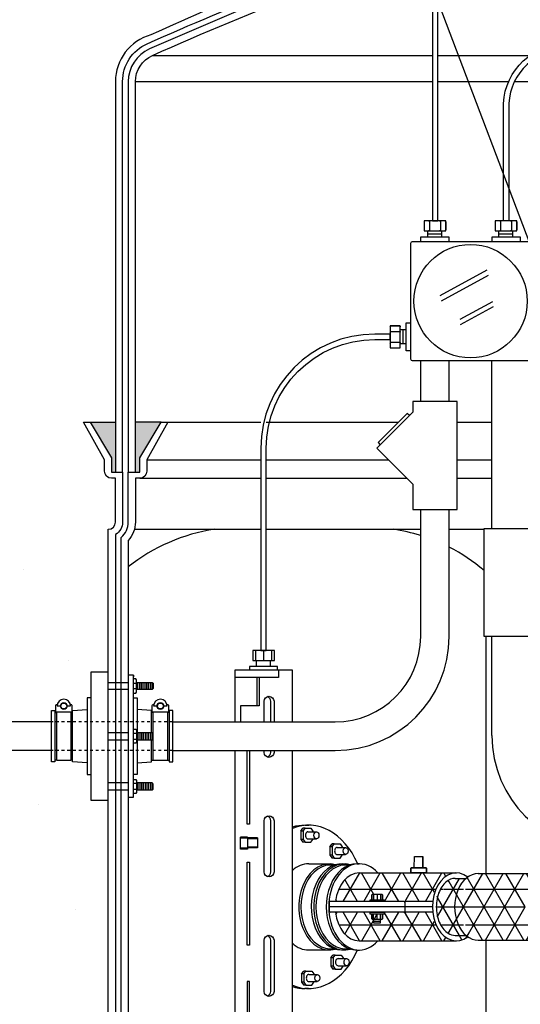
# Model space of a CAD drawing. Extents: x -169 to 7270, y -140 to 2984.
# Tile 629 of 656: x 6815 to 6833, y 925 to 960. Entities that reach past the tile are written whole.
import ezdxf

# ---------------------------------------------------------------- set-up
doc = ezdxf.new("R2010")
doc.units = 0
doc.header["$MEASUREMENT"] = 0
doc.header["$PDSIZE"] = 1
doc.linetypes.add('HIDDEN5', pattern=[0.05, 0.025, -0.025])
doc.layers.get('0').update_dxf_attribs({"color": 255, "linetype": 'CONTINUOUS'})
doc.layers.get('DEFPOINTS').update_dxf_attribs({"linetype": 'CONTINUOUS'})
for name, color, linetype in [('BOOT-2frp', 1, 'CONTINUOUS'), ('BOOT-CONDUIT', 1, 'CONTINUOUS'), ('CONDUIT', 2, 'CONTINUOUS'), ('DIM', 3, 'CONTINUOUS'), ('FRP-2', 2, 'CONTINUOUS'), ('FRP-2-HATCH', 1, 'CONTINUOUS'), ('FRP-CLAMSHELL-FITTING', 2, 'CONTINUOUS'), ('FRP-SUMP', 2, 'CONTINUOUS'), ('J-BOX', 2, 'CONTINUOUS'), ('PEAGRAVEL-HATCH', 3, 'CONTINUOUS'), ('PROBE', 2, 'CONTINUOUS')]:
    doc.layers.add(name, color=color, linetype=linetype)
doc.styles.add('SIMPLEX', font='simplex')
doc.dimstyles.new('DIM64', dxfattribs={"dimscale": 64, "dimtxt": 0.09375, "dimasz": 0.09375, "dimexe": 0.0625, "dimexo": 0.0625, "dimgap": 0.046875, "dimtad": 1, "dimdec": 4, "dimzin": 3, "dimdsep": 46, "dimlunit": 4, "dimtxsty": 'SIMPLEX', "dimcen": 0, "dimclrd": 256, "dimclre": 256, "dimclrt": 256, "dimadec": 0, "dimazin": 0, "dimtfac": 1, "dimtdec": 4, "dimtmove": 0, "dimatfit": 3, "dimfxl": 1, "dimfrac": 2, "dimtolj": 1, "dimtzin": 0, "dimarcsym": 0})

# ---------------------------------------------------------------- blocks, each defined once
blk = doc.blocks.new('*D74')
at = {"layer": 'DEFPOINTS', "color": 0, "transparency": 16777216}
for p in [(7015.7, 978.296), (6391.694, 978.015), (6391.694, 700.523)]:
    blk.add_point(p, dxfattribs=at)
at = {"layer": 'DIM', "lineweight": -2, "transparency": 16777216}
for p, q in [((7015.7, 974.296), (7015.7, 696.523)), ((6391.694, 974.015), (6391.694, 696.523)), ((7009.7, 700.523), (6397.694, 700.523))]:
    blk.add_line(p, q, dxfattribs=at)
at = {"layer": 'DIM', "transparency": 16777216}
for points in [[(6397.694, 701.523), (6397.694, 699.523), (6391.694, 700.523)], [(7009.7, 701.523), (7009.7, 699.523), (7015.7, 700.523)]]:
    blk.add_solid(points, dxfattribs=at)
at = {"layer": 'DIM', "transparency": 16777216, "insert": (6703.697, 708.095), "char_height": 6, "attachment_point": 5, "style": 'SIMPLEX'}
blk.add_mtext('\\A1;52\'-0" (F.V. TANK SLAB)', dxfattribs=at)

msp = doc.modelspace()

# ---------------------------------------------------------------- hatches: boundary and pattern name
at = {"layer": 'FRP-2-HATCH', "linetype": 'Continuous'}
h = msp.add_hatch(dxfattribs=at)
h.set_pattern_fill('NET3', color=256, scale=5, style=0)
h.set_pattern_definition([(0, (6832.8724, 928.77845), (0, 0.625), []), (60, (6832.8724, 928.77845), (-0.541266, 0.3125), []), (120, (6832.8724, 928.77845), (-0.541266, -0.3125), [])])
edge = h.paths.add_edge_path()
edge.add_ellipse((6833.70008, 928.781), major_axis=(0, 1.16667), ratio=0.70945207, start_angle=14.059213, end_angle=166.284952, ccw=False)
edge.add_line((6833.49901, 929.91272), (6833.52352, 929.94767))
edge.add_line((6833.52352, 929.94767), (6831.22521, 929.94767))
edge.add_ellipse((6831.22521, 928.781), major_axis=(0, 1.16667), ratio=0.70945207, start_angle=0, end_angle=26.247007)
edge.add_ellipse((6831.22521, 928.781), major_axis=(0, 1.16667), ratio=0.70945207, start_angle=26.247007, end_angle=31.002708)
edge.add_ellipse((6831.22521, 928.781), major_axis=(0, 1.16667), ratio=0.70945207, start_angle=31.002708, end_angle=148.99727)
edge.add_ellipse((6831.22521, 928.781), major_axis=(0, 1.16667), ratio=0.70945207, start_angle=148.99727, end_angle=153.752993)
edge.add_ellipse((6831.22521, 928.781), major_axis=(0, 1.16667), ratio=0.70945207, start_angle=153.752993, end_angle=180)
edge.add_line((6831.22521, 927.61434), (6833.52736, 927.61434))
edge.add_line((6833.52736, 927.61434), (6833.50384, 927.6476))
edge = h.paths.add_edge_path()
edge.add_ellipse((6831.22521, 928.781), major_axis=(0, 1.16667), ratio=0.70945207, start_angle=31.002708, end_angle=148.99727, ccw=False)
edge.add_line((6830.79888, 929.781), (6830.41439, 929.781))
edge.add_spline(control_points=[(6830.41439, 929.781), (6830.30661, 929.781), (6830.19632, 929.73984), (6829.99032, 929.56363), (6829.89769, 929.42753), (6829.77539, 929.09633), (6829.7461, 928.90251), (6829.76381, 928.52223), (6829.81079, 928.33664), (6829.96057, 928.03518), (6830.06249, 927.92074), (6830.24968, 927.80468), (6830.33221, 927.78109), (6830.41395, 927.781)], knot_values=[0, 0, 0, 0, 0.54543794, 0.54543794, 1.09087589, 1.09087589, 1.63631383, 1.63631383, 2.18175177, 2.18175177, 2.72718971, 2.72718971, 3.14085187, 3.14085187, 3.14085187, 3.14085187], degree=3, periodic=0)
edge.add_line((6830.41395, 927.781), (6830.79888, 927.781))
edge = h.paths.add_edge_path()
edge.add_ellipse((6830.45842, 928.781), major_axis=(0, 1.19), ratio=0.70710692, start_angle=360, end_angle=440.934525, ccw=False)
edge.add_line((6830.44826, 929.971), (6827.04719, 929.971))
edge.add_ellipse((6827.04792, 928.781), major_axis=(0, -1.19), ratio=0.70710665, start_angle=180.049956, end_angle=260.934528)
edge.add_line((6826.21698, 928.9685), (6827.42744, 928.9685))
edge.add_line((6827.42744, 928.9685), (6827.42744, 929.031))
edge.add_line((6827.42744, 929.031), (6827.48735, 929.031))
edge.add_line((6827.48735, 929.031), (6827.48735, 929.20288))
edge.add_arc((6827.5186, 929.17944), 0.03906, 90, 143.130102, ccw=False)
edge.add_line((6827.5186, 929.2185), (6827.8311, 929.2185))
edge.add_arc((6827.8311, 929.17944), 0.03906, 36.869898, 90, ccw=False)
edge.add_line((6827.86235, 929.20288), (6827.86235, 929.031))
edge.add_line((6827.86235, 929.031), (6827.92485, 929.031))
edge.add_line((6827.92485, 929.031), (6827.92485, 928.9685))
edge.add_line((6827.92485, 928.9685), (6828.61698, 928.9685))
edge.add_arc((6828.61698, 928.93725), 0.03125, 0, 90, ccw=False)
edge.add_arc((6828.67948, 928.93725), 0.03125, 90, 180, ccw=False)
edge.add_line((6828.67948, 928.9685), (6829.62747, 928.9685))
h = msp.add_hatch(dxfattribs=at)
h.set_pattern_fill('NET3', color=256, scale=5, style=0)
h.set_pattern_definition([(0, (6832.8724, 928.77845), (0, 0.625), []), (60, (6832.8724, 928.77845), (-0.541266, 0.3125), []), (120, (6832.8724, 928.77845), (-0.541266, -0.3125), [])])
edge = h.paths.add_edge_path()
edge.add_ellipse((6830.45842, 928.781), major_axis=(0, 1.19), ratio=0.70710692, start_angle=459.065475, end_angle=568.440781, ccw=False)
edge.add_line((6829.62747, 928.5935), (6828.67948, 928.5935))
edge.add_arc((6828.67948, 928.62475), 0.03125, 180, 270, ccw=False)
edge.add_arc((6828.61698, 928.62475), 0.03125, -90, 0, ccw=False)
edge.add_line((6828.61698, 928.5935), (6827.92485, 928.5935))
edge.add_line((6827.92485, 928.5935), (6827.92485, 928.531))
edge.add_line((6827.92485, 928.531), (6827.73735, 928.531))
edge.add_arc((6827.73735, 928.39819), 0.13281, 90, 118.072487)
edge.add_arc((6827.61235, 928.39819), 0.13281, 61.927513, 118.072487)
edge.add_arc((6827.5186, 928.49194), 0.03906, 36.869898, 90)
edge.add_line((6827.5186, 928.531), (6827.42744, 928.531))
edge.add_line((6827.42744, 928.531), (6827.42744, 928.5935))
edge.add_line((6827.42744, 928.5935), (6826.21698, 928.5935))
edge.add_ellipse((6827.04792, 928.781), major_axis=(0, -1.19), ratio=0.70710665, start_angle=279.065472, end_angle=360)
edge.add_line((6827.04792, 927.591), (6830.46018, 927.591))
h.paths.add_polyline_path([(6827.79985, 928.3435), (6827.79985, 928.2185), (6827.54985, 928.2185), (6827.54985, 928.3435)], flags=16)
at = {"layer": 'FRP-SUMP'}
for points in [[(6818.49428, 945.77093), (6817.61082, 945.77093), (6818.36082, 944.52093), (6818.36082, 944.02093), (6818.49428, 944.02093)], [(6820.09428, 945.77093), (6819.19428, 945.77093), (6819.19428, 944.02093), (6819.34428, 944.02093), (6819.34428, 944.52093)]]:
    msp.add_hatch(color=256, dxfattribs=at).paths.add_polyline_path(points)
at = {"layer": 'PEAGRAVEL-HATCH'}
h = msp.add_hatch(dxfattribs=at)
h.set_pattern_fill('AR-SAND', color=256, scale=7.5, style=0)
h.set_pattern_definition([(37.5, (6800.543, 935.266), (-0.4725, 14.451), [0, -11.4, 0, -12.75, 0, -12.1875]), (7.5, (6800.543, 935.266), (13.273, 21.166), [0, -6.15, 0, -10.275, 0, -3.9375]), (327.5, (6791.318, 935.266), (23.356, 0.0424), [0, -3.75, 0, -13.5, 0, -17.625]), (317.5, (6791.318, 935.266), (22.546, 6.583), [0, -1.875, 0, -8.85, 0, -10.125])])
h.paths.add_polyline_path([(6818.49428, 957.71638, -0.33671624), (6819.73817, 959.35405, -0.00822165), (6823.94792, 961.19654), (6823.94966, 966.11406), (6800.54308, 966.11406), (6800.54308, 935.26579), (6816.24863, 935.26579), (6816.24863, 935.66298), (6816.38476, 935.66298), (6816.38476, 935.83262, -0.41421356), (6816.41601, 935.86444), (6816.43525, 935.86444, 0.35187469), (6816.44975, 935.87609, 2.48870246), (6816.42882, 935.82484), (6816.44416, 935.82484, -0.89681203), (6816.91377, 935.87609, 0.3518816), (6816.92827, 935.86444), (6816.94693, 935.86444, -0.41421372), (6816.97876, 935.83319), (6816.97876, 935.66211), (6817.50178, 935.69869), (6817.50178, 936.11157), (6817.62553, 936.11157), (6817.62553, 937.00876), (6818.24428, 937.00876), (6818.24428, 942.02093, 0.41421356), (6818.49428, 942.27093), (6818.49428, 943.80734), (6818.36082, 943.80734, -0.41421356), (6818.11082, 944.05734), (6818.11082, 944.45569), (6817.37429, 945.77093), (6817.61082, 945.77093), (6818.49428, 945.77093)])
h = msp.add_hatch(dxfattribs=at)
h.set_pattern_fill('AR-SAND', color=256, scale=7.5, style=0)
h.set_pattern_definition([(37.5, (6781.194, 915.523), (-0.4725, 14.4512), [0, -11.4, 0, -12.75, 0, -12.1875]), (7.5, (6781.194, 915.523), (13.273, 21.166), [0, -6.15, 0, -10.275, 0, -3.9375]), (327.5, (6771.969, 915.523), (23.356, 0.0424), [0, -3.75, 0, -13.5, 0, -17.625]), (317.5, (6771.97, 915.523), (22.546, 6.5826), [0, -1.875, 0, -8.85, 0, -10.125])])
h.paths.add_polyline_path([(6818.24428, 932.52282), (6817.62553, 932.52282), (6817.62553, 933.42001), (6817.50178, 933.42001), (6817.50178, 933.8329), (6816.92926, 933.87293), (6816.92926, 933.91464), (6816.37238, 933.91464), (6816.37238, 933.8686), (6816.24863, 933.8686), (6816.24863, 934.26579), (6781.19428, 934.26579), (6781.19428, 916.52404), (6781.44428, 916.52404, 0.41421356), (6782.09348, 915.87484), (6782.09348, 915.52328), (6783.69428, 915.52328), (6784.69428, 917.52328), (6789.69428, 917.52328), (6790.69428, 915.52328), (6803.69428, 915.52328), (6804.69428, 917.52328), (6809.69428, 917.52328), (6810.69428, 915.52328), (6818.49428, 915.52328), (6818.49428, 919.80969), (6818.36082, 919.80969, -0.41421356), (6818.11082, 920.05969), (6818.11082, 920.45804), (6817.37429, 921.77328), (6817.61082, 921.77328), (6818.49428, 921.77324), (6818.49428, 922.77324, 0.41421356), (6818.24428, 923.02324)])

# ---------------------------------------------------------------- linework, layer by layer
msp.add_line((7227.06711, -85.74757), (6073.81621, 2951.61634))
at = {"layer": 'BOOT-2frp', "color": 7, "linetype": 'Continuous'}
for p, q in [((6824.99934, 931.43658), (6825.07056, 931.53727)), ((6824.99934, 931.43658), (6824.99934, 931.14568)), ((6825.07587, 931.43658), (6824.99934, 931.43658)), ((6825.14709, 931.53727), (6825.07056, 931.53727)), ((6825.07587, 931.43658), (6825.14709, 931.53727)), ((6825.07587, 931.43658), (6825.07587, 931.14568)), ((6825.14709, 931.53727), (6825.35279, 931.53727)), ((6825.24992, 931.41488), (6825.54894, 931.41488)), ((6825.35279, 931.53727), (6825.42396, 931.43658)), ((6825.42396, 931.43658), (6825.42396, 931.41488)), ((6824.99934, 931.14568), (6825.07056, 931.04499)), ((6825.07587, 931.14568), (6824.99934, 931.14568)), ((6825.14709, 931.04499), (6825.07056, 931.04499)), ((6825.07587, 931.14568), (6825.14709, 931.04499)), ((6825.14709, 931.04499), (6825.35279, 931.04499)), ((6825.24992, 931.16738), (6825.54894, 931.16738)), ((6825.35279, 931.04499), (6825.42396, 931.14568)), ((6825.42396, 931.16738), (6825.42396, 931.14568)), ((6826.02313, 930.88682), (6826.09435, 930.98751)), ((6826.02313, 930.88682), (6826.02313, 930.59593)), ((6826.09966, 930.88682), (6826.02313, 930.88682)), ((6826.17088, 930.98751), (6826.09435, 930.98751)), ((6826.09966, 930.88682), (6826.17088, 930.98751)), ((6826.09966, 930.88682), (6826.09966, 930.59593)), ((6826.17088, 930.98751), (6826.37658, 930.98751)), ((6826.27371, 930.86512), (6826.57273, 930.86512)), ((6826.37658, 930.98751), (6826.44775, 930.88682)), ((6826.44775, 930.88682), (6826.44775, 930.86512)), ((6826.02313, 930.59593), (6826.09435, 930.49524)), ((6826.09966, 930.59593), (6826.02313, 930.59593)), ((6826.17088, 930.49524), (6826.09435, 930.49524)), ((6826.09966, 930.59593), (6826.17088, 930.49524)), ((6826.17088, 930.49524), (6826.37658, 930.49524)), ((6826.27371, 930.61762), (6826.57273, 930.61762)), ((6826.37658, 930.49524), (6826.44775, 930.59593)), ((6826.44775, 930.61762), (6826.44775, 930.59593)), ((6826.05591, 926.99015), (6826.12713, 927.09084)), ((6826.05591, 926.99015), (6826.05591, 926.69926)), ((6826.13244, 926.99015), (6826.05591, 926.99015)), ((6826.20366, 927.09084), (6826.12713, 927.09084)), ((6826.13244, 926.99015), (6826.20366, 927.09084)), ((6826.13244, 926.99015), (6826.13244, 926.69926)), ((6826.20366, 927.09084), (6826.40935, 927.09084)), ((6826.30648, 926.96846), (6826.6055, 926.96846)), ((6826.40935, 927.09084), (6826.48053, 926.99015)), ((6826.48053, 926.99015), (6826.48053, 926.96846)), ((6825.02875, 926.43284), (6825.09997, 926.53353)), ((6825.1765, 926.53353), (6825.09997, 926.53353)), ((6825.10528, 926.43284), (6825.1765, 926.53353)), ((6825.1765, 926.53353), (6825.3822, 926.53353)), ((6825.3822, 926.53353), (6825.45337, 926.43284)), ((6826.05591, 926.69926), (6826.12713, 926.59857)), ((6826.13244, 926.69926), (6826.05591, 926.69926)), ((6826.20366, 926.59857), (6826.12713, 926.59857)), ((6826.13244, 926.69926), (6826.20366, 926.59857)), ((6826.20366, 926.59857), (6826.40935, 926.59857)), ((6826.30648, 926.72096), (6826.6055, 926.72096)), ((6826.40935, 926.59857), (6826.48053, 926.69926)), ((6826.48053, 926.72096), (6826.48053, 926.69926)), ((6825.02875, 926.43284), (6825.02875, 926.14194)), ((6825.10528, 926.43284), (6825.02875, 926.43284)), ((6825.10528, 926.43284), (6825.10528, 926.14194)), ((6825.27933, 926.41114), (6825.57835, 926.41114)), ((6825.45337, 926.43284), (6825.45337, 926.41114)), ((6825.02875, 926.14194), (6825.09997, 926.04125)), ((6825.10528, 926.14194), (6825.02875, 926.14194)), ((6825.1765, 926.04125), (6825.09997, 926.04125)), ((6825.10528, 926.14194), (6825.1765, 926.04125)), ((6825.1765, 926.04125), (6825.3822, 926.04125)), ((6825.27933, 926.16364), (6825.57835, 926.16364)), ((6825.3822, 926.04125), (6825.45337, 926.14194)), ((6825.45337, 926.16364), (6825.45337, 926.14194))]:
    msp.add_line(p, q, dxfattribs=at)
at = {"layer": 'BOOT-2frp', "linetype": 'Continuous'}
for p, q in [((6825.14653, 931.64517), (6825.27933, 931.64517)), ((6825.27589, 930.29132), (6825.99787, 930.29132)), ((6825.27589, 927.27069), (6825.99787, 927.27069)), ((6826.96042, 927.26967), (6827.04792, 927.26967)), ((6825.27245, 925.91684), (6825.14308, 925.91684))]:
    msp.add_line(p, q, dxfattribs=at)
for centre, major_axis, ratio, start_param, end_param in [((6825.27589, 928.781), (0.00344, 2.86417), 0.70615026, -1.01483802, 0.28783639), ((6825.14652, 928.781), (0.00344, 2.86417), 0.70615026, 0, 0.22175703), ((6825.99787, 928.781), (0, 1.51031), 0.70710678, -0.20471317, 3.34789485), ((6826.43539, 928.781), (0, 1.51031), 0.70710689, -0.0409799, 3.14159265), ((6826.5229, 928.781), (0, 1.51031), 0.70710689, -0.20469982, 3.34629248), ((6827.04792, 928.781), (0, 1.51134), 0.70651957, -0.66424412, 3.80583629), ((6825.27589, 928.781), (0, 1.51031), 0.70710678, 0, 0.56395379), ((6826.96042, 928.781), (0, -1.51134), 0.70651957, 3.14159265, 6.28318531), ((6825.27589, 928.781), (0, 1.51031), 0.70710678, 2.57763886, 3.14159265), ((6825.27589, 928.781), (0.00344, 2.86417), 0.70615026, 2.8571582, 4.15817817), ((6825.14652, 928.781), (0.00344, 2.86417), 0.70615026, 2.92323756, 3.14328902)]:
    msp.add_ellipse(centre, major_axis=major_axis, ratio=ratio, start_param=start_param, end_param=end_param, dxfattribs=at)
at = {"layer": 'BOOT-2frp', "color": 7, "linetype": 'Continuous'}
for centre, major_axis, ratio, start_param, end_param in [((6825.24992, 931.29113), (0, -0.12375), 0.70638848, 3.14159265, 6.28318531), ((6826.27371, 930.74137), (0, -0.12375), 0.70638848, 3.14159265, 6.28318531), ((6826.04162, 928.781), (0, 1.46824), 0.70710667, -0.11324487, 3.25483752), ((6826.56665, 928.781), (0, 1.46824), 0.70710667, -0.11149971, 3.25309237), ((6826.30648, 926.84471), (0, -0.12375), 0.70638848, 3.14159265, 6.28318531), ((6825.27933, 926.28739), (0, -0.12375), 0.70638848, 3.14159265, 6.28318531)]:
    msp.add_ellipse(centre, major_axis=major_axis, ratio=ratio, start_param=start_param, end_param=end_param, dxfattribs=at)
for centre in [(6825.54894, 931.29113), (6826.57273, 930.74137), (6826.6055, 926.84471), (6825.57835, 926.28739)]:
    msp.add_ellipse(centre, major_axis=(0, 0.12375), ratio=0.70638848, dxfattribs=at)
at = {"layer": 'BOOT-CONDUIT', "color": 7}
for p, q in [((6818.24428, 936.65122), (6818.94428, 936.65122)), ((6819.12723, 936.62686), (6819.23316, 936.62686)), ((6818.94428, 936.40372), (6818.24428, 936.40372)), ((6819.23316, 936.42787), (6819.12723, 936.42787)), ((6818.94428, 934.88944), (6818.24428, 934.88944)), ((6819.23316, 934.86529), (6819.12723, 934.86529)), ((6818.24428, 934.64194), (6818.94428, 934.64194)), ((6819.12723, 934.6663), (6819.23316, 934.6663)), ((6818.94428, 933.12786), (6818.24428, 933.12786)), ((6819.23316, 933.10371), (6819.12723, 933.10371)), ((6818.24428, 932.88036), (6818.94428, 932.88036)), ((6819.12723, 932.90472), (6819.23316, 932.90472))]:
    msp.add_line(p, q, dxfattribs=at)
at = {"layer": 'BOOT-CONDUIT', "color": 8}
for p, q in [((6819.28221, 936.40362), (6819.28221, 936.65112)), ((6819.34471, 936.40362), (6819.34471, 936.65112)), ((6819.40721, 936.40362), (6819.40721, 936.65112)), ((6819.46971, 936.40362), (6819.46971, 936.65112)), ((6819.53221, 936.40362), (6819.53221, 936.65112)), ((6819.59471, 936.40362), (6819.59471, 936.65112)), ((6819.65721, 936.40362), (6819.65721, 936.65112)), ((6819.71971, 936.40362), (6819.71971, 936.65112)), ((6819.78221, 936.40362), (6819.78221, 936.65112)), ((6819.28221, 934.88954), (6819.28221, 934.64204)), ((6819.34471, 934.88954), (6819.34471, 934.64204)), ((6819.40721, 934.88954), (6819.40721, 934.64204)), ((6819.46971, 934.88954), (6819.46971, 934.64204)), ((6819.53221, 934.88954), (6819.53221, 934.64204)), ((6819.59471, 934.88954), (6819.59471, 934.64204)), ((6819.65721, 934.88954), (6819.65721, 934.64204)), ((6819.71971, 934.88954), (6819.71971, 934.64204)), ((6819.78221, 934.88954), (6819.78221, 934.64204)), ((6819.28221, 933.12797), (6819.28221, 932.88047)), ((6819.34471, 933.12797), (6819.34471, 932.88047)), ((6819.40721, 933.12797), (6819.40721, 932.88047)), ((6819.46971, 933.12797), (6819.46971, 932.88047)), ((6819.53221, 933.12797), (6819.53221, 932.88047)), ((6819.59471, 933.12797), (6819.59471, 932.88047)), ((6819.65721, 933.12797), (6819.65721, 932.88047)), ((6819.71971, 933.12797), (6819.71971, 932.88047)), ((6819.78221, 933.12797), (6819.78221, 932.88047))]:
    msp.add_line(p, q, dxfattribs=at)
at = {"layer": 'BOOT-CONDUIT', "linetype": 'Continuous'}
for p, q in [((6816.37238, 935.6011), (6816.43426, 935.6011)), ((6816.92926, 935.6011), (6816.99113, 935.6011)), ((6819.82349, 935.6011), (6819.76162, 935.6011)), ((6820.38037, 935.6011), (6820.31849, 935.6011)), ((6816.43426, 933.93048), (6816.37238, 933.93048)), ((6816.99113, 933.93048), (6816.92926, 933.93048)), ((6819.76162, 933.93048), (6819.82349, 933.93048)), ((6820.31849, 933.93048), (6820.38037, 933.93048))]:
    msp.add_line(p, q, dxfattribs=at)
for points in [[(6818.24428, 932.52282), (6818.24428, 937.00876), (6817.62553, 937.00876), (6817.62553, 932.52282)], [(6816.24863, 933.8686), (6816.24863, 935.66298), (6816.37238, 935.66298), (6816.37238, 935.6011), (6816.37238, 933.93048), (6816.37238, 933.8686)], [(6820.38037, 933.8686), (6820.50412, 933.8686), (6820.50412, 935.66298), (6820.38037, 935.66298), (6820.38037, 935.6011), (6820.38037, 933.93048)]]:
    msp.add_lwpolyline(points, close=True, dxfattribs=at)
at = {"layer": 'BOOT-CONDUIT'}
msp.add_lwpolyline([(6819.12723, 936.90432), (6818.94428, 936.90432), (6818.94428, 932.62752), (6819.12723, 932.62752), (6819.12723, 936.90432), (6819.12723, 936.84888)], dxfattribs=at)
at = {"layer": 'BOOT-CONDUIT', "color": 7}
for points in [[(6819.12723, 936.27988), (6819.21401, 936.27988), (6819.23316, 936.31303), (6819.23316, 936.7417), (6819.21401, 936.77486), (6819.12723, 936.77486)], [(6819.23316, 936.65112), (6819.78221, 936.65112), (6819.81315, 936.62018), (6819.81315, 936.43456), (6819.81043, 936.43184), (6819.78221, 936.40362), (6819.23316, 936.40362)], [(6816.92926, 935.61694), (6816.92926, 933.91464), (6816.43426, 933.91464), (6816.43426, 935.61694)], [(6820.31849, 935.61694), (6820.31849, 933.91464), (6819.82349, 933.91464), (6819.82349, 935.61694)], [(6819.12723, 935.01328), (6819.21401, 935.01328), (6819.23316, 934.98013), (6819.23316, 934.55146), (6819.21401, 934.5183), (6819.12723, 934.5183)], [(6819.23316, 934.64204), (6819.78221, 934.64204), (6819.81315, 934.67298), (6819.81315, 934.8586), (6819.81043, 934.86132), (6819.78221, 934.88954), (6819.23316, 934.88954)], [(6819.12723, 933.25171), (6819.21401, 933.25171), (6819.23316, 933.21855), (6819.23316, 932.78988), (6819.21401, 932.75672), (6819.12723, 932.75672)], [(6819.23316, 932.88047), (6819.78221, 932.88047), (6819.81315, 932.9114), (6819.81315, 933.09703), (6819.81043, 933.09975), (6819.78221, 933.12797), (6819.23316, 933.12797)]]:
    msp.add_lwpolyline(points, dxfattribs=at)
for points in [[(6816.44975, 935.87609, -0.35187184), (6816.43525, 935.86444), (6816.41601, 935.86444, 0.41421356), (6816.38476, 935.83262), (6816.38476, 935.64819, 0.41421356), (6816.41659, 935.61694), (6816.94751, 935.61694, 0.41421341), (6816.97876, 935.64877), (6816.97876, 935.83319, 0.41421372), (6816.94693, 935.86444), (6816.92827, 935.86444, -0.35188198), (6816.91377, 935.87609)], [(6816.80056, 935.82484), (6816.91936, 935.82484, 1), (6816.44416, 935.82484), (6816.56296, 935.82484)], [(6819.83899, 935.87609, -0.35187184), (6819.82449, 935.86444), (6819.80524, 935.86444, 0.41421356), (6819.77399, 935.83262), (6819.77399, 935.64819, 0.41421356), (6819.80582, 935.61694), (6820.33674, 935.61694, 0.41421341), (6820.36799, 935.64877), (6820.36799, 935.83319, 0.41421372), (6820.33617, 935.86444), (6820.3175, 935.86444, -0.35188198), (6820.303, 935.87609)], [(6820.18979, 935.82484), (6820.30859, 935.82484, 1), (6819.83339, 935.82484), (6819.95219, 935.82484)]]:
    msp.add_lwpolyline(points, format="xyb", dxfattribs=at)
at = {"layer": 'BOOT-CONDUIT', "linetype": 'Continuous'}
for points in [[(6817.62553, 936.11157), (6817.50178, 936.11157), (6817.50178, 933.42001), (6817.62553, 933.42001)], [(6819.12723, 936.11157), (6819.25098, 936.11157), (6819.25098, 934.88954)], [(6817.50178, 933.8329), (6816.99113, 933.8686), (6816.99113, 935.6011), (6816.99113, 935.66298), (6817.50178, 935.69869)], [(6819.76162, 934.88954), (6819.76162, 935.6011), (6819.76162, 935.66298), (6819.25098, 935.69869)], [(6819.25098, 934.64204), (6819.25098, 933.42001), (6819.12723, 933.42001)], [(6819.25098, 933.8329), (6819.76162, 933.8686), (6819.76162, 934.64204)]]:
    msp.add_lwpolyline(points, dxfattribs=at)
at = {"layer": 'BOOT-CONDUIT', "color": 7}
for centre in [(6816.68176, 935.82484), (6820.07099, 935.82484)]:
    msp.add_circle(centre, 0.1188, dxfattribs=at)
at = {"layer": 'BOOT-CONDUIT', "color": 8}
for centre in [(6816.68176, 935.82484), (6820.07099, 935.82484)]:
    msp.add_circle(centre, 0.10296, dxfattribs=at)
at = {"layer": 'CONDUIT'}
for p, q in [((6829.20607, 946.49656), (6829.20607, 947.92347)), ((6830.20607, 946.49656), (6830.20607, 947.92347)), ((6831.70644, 942.04211), (6831.70644, 947.92347)), ((6829.20607, 938.26579), (6829.20607, 942.71867)), ((6830.20607, 938.26579), (6830.20607, 942.71867)), ((6831.70644, 934.78617), (6831.70644, 938.26422)), ((6816.24863, 935.26579), (6781.19428, 935.26579)), ((6820.50412, 935.26579), (6826.20607, 935.26579)), ((6816.24863, 934.26579), (6781.19428, 934.26579)), ((6820.50412, 934.26579), (6826.20607, 934.26579))]:
    msp.add_line(p, q, dxfattribs=at)
at = {"layer": 'CONDUIT', "color": 8, "linetype": 'HIDDEN5'}
for p, q in [((6820.50412, 935.26579), (6816.24863, 935.26579)), ((6820.50412, 934.26579), (6816.24863, 934.26579))]:
    msp.add_line(p, q, dxfattribs=at)
at = {"layer": 'CONDUIT'}
for points in [[(6828.92827, 946.12182), (6827.67115, 944.8647), (6828.92827, 943.60759), (6828.92827, 942.71867), (6830.48387, 942.71867), (6830.48387, 946.49656), (6828.92827, 946.49656)], [(6832.98424, 941.66737), (6834.24136, 940.41025), (6832.98424, 939.15313), (6832.98424, 938.26422), (6831.42864, 938.26422), (6831.42864, 942.04211), (6832.98424, 942.04211)]]:
    msp.add_lwpolyline(points, close=True, dxfattribs=at)
msp.add_lwpolyline([(6828.81041, 946.00397), (6828.73184, 946.08254), (6827.71044, 945.06113), (6827.78901, 944.98256)], dxfattribs=at)
for centre, radius, start, end in [((6826.20607, 938.26579), 4, 270, 0), ((6826.20607, 938.26579), 3, 270, 0), ((6835.70644, 934.78617), 4, 180, 270)]:
    msp.add_arc(centre, radius, start, end, dxfattribs=at)
at = {"layer": 'FRP-2', "linetype": 'Continuous'}
for p, q in [((6830.41439, 929.781), (6830.79888, 929.781)), ((6831.22521, 929.94767), (6833.52352, 929.94767)), ((6830.41395, 927.781), (6830.79888, 927.781)), ((6831.22521, 927.61434), (6833.52736, 927.61434))]:
    msp.add_line(p, q, dxfattribs=at)
msp.add_ellipse((6831.22521, 928.781), major_axis=(0, -1.16667), ratio=0.70945207, start_param=3.14159265, end_param=6.28318531, dxfattribs=at)
msp.add_open_spline([(6830.41439, 929.781), (6830.30661, 929.781), (6830.19632, 929.73984), (6829.99032, 929.56363), (6829.89769, 929.42753), (6829.77539, 929.09633), (6829.7461, 928.90251), (6829.76381, 928.52223), (6829.81079, 928.33664), (6829.96057, 928.03518), (6830.06249, 927.92074), (6830.24983, 927.80459), (6830.3325, 927.781), (6830.41439, 927.781)], degree=3, knots=[0, 0, 0, 0, 0.54543794, 0.54543794, 1.09087589, 1.09087589, 1.63631383, 1.63631383, 2.18175177, 2.18175177, 2.72718971, 2.72718971, 3.14159265, 3.14159265, 3.14159265, 3.14159265], dxfattribs=at)
at = {"layer": 'FRP-2-HATCH', "linetype": 'Continuous'}
for p, q in [((6826.43539, 930.29132), (6826.5229, 930.29132)), ((6826.96042, 930.29234), (6827.04792, 930.29234)), ((6827.04792, 929.971), (6829.74574, 929.971)), ((6826.43539, 927.27069), (6826.5229, 927.27069))]:
    msp.add_line(p, q, dxfattribs=at)
at = {"layer": 'FRP-CLAMSHELL-FITTING', "color": 7}
for p, q in [((6828.9825, 930.15188), (6828.98276, 930.5467)), ((6828.9825, 930.15188), (6828.98276, 930.5467)), ((6828.98276, 930.54677), (6829.28243, 930.54677)), ((6827.8311, 929.2185), (6827.5186, 929.2185)), ((6827.8311, 929.2185), (6827.5186, 929.2185)), ((6827.54985, 929.20288), (6827.54985, 929.031)), ((6827.54985, 929.20288), (6827.54985, 929.031)), ((6827.67485, 929.20288), (6827.67485, 929.031)), ((6827.67485, 929.20288), (6827.67485, 929.031)), ((6827.79985, 929.20288), (6827.79985, 929.031)), ((6827.79985, 929.20288), (6827.79985, 929.031)), ((6827.48735, 928.35913), (6827.48735, 928.51538)), ((6827.8311, 928.531), (6827.5186, 928.531)), ((6827.8311, 928.531), (6827.5186, 928.531)), ((6827.8311, 928.3435), (6827.5186, 928.3435)), ((6827.54985, 928.35913), (6827.54985, 928.51538)), ((6827.54985, 928.35913), (6827.54985, 928.51538)), ((6827.67485, 928.35913), (6827.67485, 928.51538)), ((6827.67485, 928.35913), (6827.67485, 928.51538)), ((6827.79985, 928.35913), (6827.79985, 928.51538)), ((6827.79985, 928.35913), (6827.79985, 928.51538))]:
    msp.add_line(p, q, dxfattribs=at)
at = {"layer": 'FRP-CLAMSHELL-FITTING', "linetype": 'Continuous'}
for p, q in [((6827.04719, 929.971), (6830.45842, 929.971)), ((6825.99658, 928.93725), (6825.99658, 928.62475)), ((6828.61698, 928.9685), (6826.02783, 928.9685)), ((6828.64823, 928.93725), (6828.64823, 928.62475)), ((6829.62747, 928.9685), (6828.67948, 928.9685)), ((6829.61696, 928.781), (6825.99658, 928.781)), ((6828.61698, 928.5935), (6826.02783, 928.5935)), ((6829.62747, 928.5935), (6828.67948, 928.5935)), ((6827.04792, 927.591), (6830.45842, 927.591))]:
    msp.add_line(p, q, dxfattribs=at)
at = {"layer": 'FRP-CLAMSHELL-FITTING', "color": 7}
for points in [[(6829.28243, 930.54598), (6829.28243, 930.15188)], [(6828.85938, 930.14423), (6828.86696, 930.15192), (6828.85938, 930.14423), (6828.85938, 929.971), (6829.40566, 929.971), (6829.40566, 930.1443), (6829.39797, 930.15188), (6828.86693, 930.15188), (6829.39797, 930.15188), (6829.40566, 930.1443), (6829.40566, 929.971), (6828.85938, 929.971)], [(6827.42744, 928.9685), (6827.42744, 929.031), (6827.92485, 929.031), (6827.92485, 928.9685)], [(6827.42744, 928.531), (6827.42744, 928.5935), (6827.92485, 928.5935), (6827.92485, 928.531)]]:
    msp.add_lwpolyline(points, close=True, dxfattribs=at)
for points in [[(6827.86235, 929.20288), (6827.86235, 929.031), (6827.86235, 929.20288, 0.5), (6827.79985, 929.20288, 0.25), (6827.67485, 929.20288, 0.25), (6827.54985, 929.20288, 0.5), (6827.48735, 929.20288), (6827.48735, 929.031), (6827.48735, 929.20288)], [(6827.86235, 928.51538), (6827.86235, 928.35913), (6827.86235, 928.51538, 0.5), (6827.79985, 928.51538, 0.25), (6827.67485, 928.51538, 0.25), (6827.54985, 928.51538, 0.5), (6827.48735, 928.51538), (6827.48735, 928.35913, 0.5), (6827.54985, 928.35913, 0.25), (6827.67485, 928.35913, 0.25), (6827.79985, 928.35913, 0.5), (6827.86235, 928.35913)]]:
    msp.add_lwpolyline(points, format="xyb", dxfattribs=at)
msp.add_lwpolyline([(6827.54985, 928.3435), (6827.54985, 928.2185), (6827.79985, 928.2185), (6827.79985, 928.3435)], dxfattribs=at)
at = {"layer": 'FRP-CLAMSHELL-FITTING', "color": 7, "linetype": 'Continuous'}
msp.add_lwpolyline([(6827.54985, 928.27749), (6827.79985, 928.28186)], dxfattribs=at)
msp.add_lwpolyline([(6827.54985, 928.27749), (6827.79985, 928.28186)], dxfattribs=at)
at = {"layer": 'FRP-CLAMSHELL-FITTING', "linetype": 'Continuous'}
for centre, start, end in [((6826.02783, 928.93725), 90, 180), ((6828.61698, 928.93725), 360, 90), ((6828.67948, 928.93725), 90, 180), ((6826.02783, 928.62475), 180, 270), ((6828.61698, 928.62475), 270, 0), ((6828.67948, 928.62475), 180, 270)]:
    msp.add_arc(centre, 0.03125, start, end, dxfattribs=at)
at = {"layer": 'FRP-CLAMSHELL-FITTING', "color": 7}
for centre, radius, start, end in [((6827.5186, 929.17944), 0.03906, 36.869898, 143.130102), ((6827.61235, 929.08569), 0.13281, 61.927513, 118.072487), ((6827.73735, 929.08569), 0.13281, 61.927513, 118.072487), ((6827.8311, 929.17944), 0.03906, 36.869898, 143.130102), ((6827.5186, 928.49194), 0.03906, 36.869898, 143.130102), ((6827.61235, 928.39819), 0.13281, 61.927513, 118.072487), ((6827.73735, 928.39819), 0.13281, 61.927513, 118.072487), ((6827.8311, 928.49194), 0.03906, 36.869898, 143.130102)]:
    msp.add_arc(centre, radius, start, end, dxfattribs=at)
at = {"layer": 'FRP-CLAMSHELL-FITTING', "linetype": 'Continuous'}
for centre, ratio, start_param, end_param in [((6827.04792, 928.781), 0.70710665, -0.00087189, 1.41257399), ((6830.45842, 928.781), 0.70710692, -0.49638527, 3.63797792), ((6827.04792, 928.781), 0.70710665, 1.72901866, 3.14159265)]:
    msp.add_ellipse(centre, major_axis=(0, 1.19), ratio=ratio, start_param=start_param, end_param=end_param, dxfattribs=at)
at = {"layer": 'FRP-SUMP', "color": 7, "linetype": 'Continuous'}
for p, q in [((6819.78927, 958.63069), (6829.61737, 958.63069)), ((6829.80487, 958.63069), (6833.03652, 958.63069)), ((6819.19428, 957.71638), (6829.61737, 957.71638)), ((6829.80487, 957.71638), (6832.29195, 957.71638)), ((6832.49846, 957.71638), (6847.69876, 957.71638)), ((6820.33081, 945.77093), (6823.59548, 945.77093)), ((6823.78298, 945.77093), (6828.42023, 945.77093)), ((6830.48387, 945.77093), (6831.70644, 945.77093)), ((6819.59428, 944.45569), (6823.59548, 944.45569)), ((6823.78298, 944.45569), (6828.08016, 944.45569)), ((6830.48387, 944.45569), (6831.70644, 944.45569)), ((6819.34428, 943.80734), (6823.59548, 943.80734)), ((6823.78298, 943.80734), (6828.72852, 943.80734)), ((6830.48387, 943.80734), (6831.70644, 943.80734))]:
    msp.add_line(p, q, dxfattribs=at)
at = {"layer": 'FRP-SUMP'}
for p, q in [((6817.61082, 945.77093), (6818.49428, 945.77093)), ((6820.09428, 945.77093), (6819.19428, 945.77093))]:
    msp.add_line(p, q, dxfattribs=at)
at = {"layer": 'FRP-SUMP', "color": 7}
for p, q in [((6819.16079, 942.02093), (6823.59548, 942.02093)), ((6823.78298, 942.02093), (6829.20607, 942.02093)), ((6830.20607, 942.02093), (6831.42864, 942.02093)), ((6831.49579, 938.26422), (6831.49579, 929.94767)), ((6831.49579, 927.61434), (6831.49579, 924.52324))]:
    msp.add_line(p, q, dxfattribs=at)
at = {"layer": 'FRP-SUMP'}
for points in [[(6823.94792, 961.19654, 0.00822165), (6819.73817, 959.35405, 0.33671624), (6818.49428, 957.71638), (6818.49428, 944.02093), (6818.74428, 944.02093), (6818.74428, 957.71638, -0.29672907), (6819.60702, 959.04213, -0.0090466), (6824.2014, 960.9786)], [(6824.9514, 961.06135, 0.01036772), (6819.68802, 958.85927, 0.29672907), (6818.94428, 957.71638), (6818.94428, 944.02093), (6819.19428, 944.02093), (6819.19428, 957.71638, -0.29672907), (6819.78927, 958.63069, -0.01067744), (6825.2014, 960.89107)], [(6818.24428, 923.02324), (6818.24428, 942.02093), (6818.24428, 942.02093, 0.41421356), (6818.49428, 942.27093), (6818.49428, 943.80734), (6818.36082, 943.80734, -0.41421356), (6818.11082, 944.05734), (6818.11082, 944.45569), (6817.37429, 945.77093), (6817.61082, 945.77093), (6818.36082, 944.52093), (6818.36082, 944.02093), (6818.49428, 944.02093), (6818.74428, 944.02093), (6818.74428, 944.02093), (6818.74428, 944.02093), (6818.74428, 944.02093), (6818.74428, 944.02093), (6818.74428, 942.27093, -0.26794919), (6818.49428, 941.83791), (6818.49428, 923.20626, -0.26794919)]]:
    msp.add_lwpolyline(points, format="xyb", dxfattribs=at)
msp.add_lwpolyline([(6818.94428, 920.02324), (6818.94428, 922.77324, 0.22167085), (6818.69428, 923.30944), (6818.69428, 941.73473, 0.22167085), (6818.94428, 942.27093), (6818.94428, 944.02093), (6819.19428, 944.02093), (6819.34428, 944.02093), (6819.34428, 944.52093), (6820.09428, 945.77093), (6820.33081, 945.77093), (6819.59428, 944.45569), (6819.59428, 944.05734, -0.41421356), (6819.34428, 943.80734), (6819.19428, 943.80734), (6819.19428, 942.27093, -0.18776323), (6818.94428, 941.62866), (6818.94428, 923.41551, -0.18776323), (6819.19428, 922.77324), (6819.19428, 920.02324), (6818.94428, 920.02324)], format="xyb", close=True, dxfattribs=at)
at = {"layer": 'FRP-SUMP', "color": 7}
for points in [[(6829.20607, 941.80132, 0.03875218), (6828.24579, 942.02093)], [(6831.42864, 940.5787, 0.05790471), (6830.20607, 941.3935, 0.05790471)]]:
    msp.add_lwpolyline(points, format="xyb", dxfattribs=at)
msp.add_arc((6822.91156, 935.72543), 6.36447, 98.442948, 128.561095, dxfattribs=at)
at = {"layer": 'J-BOX', "color": 7}
for p, q in [((6829.89208, 950.21074), (6831.54448, 951.11609)), ((6829.93765, 950.02937), (6831.59005, 950.93473)), ((6830.593, 949.38208), (6831.73236, 950.00634)), ((6830.6043, 949.20072), (6831.7622, 949.83513))]:
    msp.add_line(p, q, dxfattribs=at)
at = {"layer": 'J-BOX'}
msp.add_lwpolyline([(6828.86188, 947.97902), (6828.86188, 952.05666, -0.41421356), (6828.91744, 952.11221), (6832.99507, 952.11221, -0.41421356), (6833.05063, 952.05666), (6833.05063, 947.97902, -0.41421356), (6832.99507, 947.92347), (6828.91744, 947.92347, -0.41421356)], format="xyb", close=True, dxfattribs=at)
msp.add_circle((6830.95626, 950.01784), 1.98948, dxfattribs=at)
at = {"layer": 'PROBE'}
for p, q in [((6829.4566, 952.27386), (6829.4566, 952.48508)), ((6829.94545, 952.27386), (6829.94545, 952.48508)), ((6831.95193, 952.27386), (6831.95193, 952.48508)), ((6832.44077, 952.27386), (6832.44077, 952.48508)), ((6828.70023, 949.00703), (6828.48902, 949.00703)), ((6828.70023, 948.51819), (6828.48902, 948.51819)), ((6823.44481, 937.20694), (6823.44481, 937.41816)), ((6823.93365, 937.20694), (6823.93365, 937.41816)), ((6823.45916, 936.82814), (6823.45916, 935.8294))]:
    msp.add_line(p, q, dxfattribs=at)
at = {"layer": 'PROBE', "color": 7}
for p, q in [((6829.4566, 952.37947), (6829.94545, 952.37947)), ((6831.95193, 952.37947), (6832.44077, 952.37947)), ((6828.59463, 948.51819), (6828.59463, 949.00703)), ((6823.41206, 937.76834), (6823.41206, 937.41816)), ((6823.69059, 937.76834), (6823.69059, 937.41816)), ((6823.96912, 937.76834), (6823.96912, 937.41816)), ((6823.94131, 935.26579), (6823.94131, 935.9895)), ((6823.94131, 934.19816), (6823.94131, 934.26579)), ((6823.94131, 930.00858), (6823.94131, 931.79993)), ((6822.87851, 930.80709), (6822.87851, 931.22879)), ((6823.12643, 931.22879), (6822.87851, 931.22879)), ((6823.12643, 931.1941), (6822.87851, 931.1941)), ((6823.12643, 931.22879), (6823.12643, 930.80709)), ((6823.47904, 931.2019), (6823.12643, 931.2019)), ((6823.47904, 931.17273), (6823.12643, 931.17273)), ((6823.47904, 931.2019), (6823.47904, 930.84732)), ((6823.12643, 930.84178), (6822.87851, 930.84178)), ((6823.12643, 930.80709), (6822.87851, 930.80709)), ((6823.47904, 930.87649), (6823.12643, 930.87649)), ((6823.47904, 930.84732), (6823.12643, 930.84732)), ((6823.94131, 925.819), (6823.94131, 927.61035))]:
    msp.add_line(p, q, dxfattribs=at)
at = {"layer": 'PROBE'}
for points in [[(6840.29515, 971.9244), (6840.29515, 971.9244), (6840.29515, 972.11523, 0.41421356), (6838.60765, 973.80273), (6836.33282, 973.80273, 0.1316525), (6834.83282, 973.40081), (6831.11737, 971.25569, 0.26794919), (6829.61737, 968.65761), (6829.61737, 952.83527), (6829.80487, 952.83527), (6829.80487, 968.54936, -0.26794919), (6831.30487, 971.14743), (6834.88306, 973.21331, -0.1316525), (6836.38306, 973.61523), (6838.60765, 973.61523, -0.41421356), (6840.10765, 972.11523), (6840.10765, 971.9244)], [(6832.10765, 952.83527), (6832.10765, 956.94768, -0.40047434), (6834.34275, 959.04143), (6845.95437, 959.04143, -0.41421356), (6848.04812, 956.94768), (6848.04812, 955.60579), (6847.86062, 955.60579), (6847.86062, 956.94768, 0.41421356), (6845.95437, 958.85393), (6834.34275, 958.85393, 0.39914995), (6832.29515, 956.94768), (6832.29515, 952.83527)], [(6823.59548, 937.76834), (6823.78298, 937.76834), (6823.78298, 944.8614, -0.41421356), (6827.59548, 948.6739), (6828.13883, 948.6739), (6828.13883, 948.8614), (6827.59548, 948.8614, 0.41421356), (6823.59548, 944.8614)]]:
    msp.add_lwpolyline(points, format="xyb", close=True, dxfattribs=at)
at = {"layer": 'PROBE', "color": 7}
for points in [[(6829.35711, 952.83527, 0.41421356), (6829.32586, 952.80402), (6829.32586, 952.51633, 0.41421356), (6829.35711, 952.48508)], [(6829.48471, 952.83527, -0.41421356), (6829.51596, 952.80402), (6829.51596, 952.51633, -0.41421356), (6829.48471, 952.48508)], [(6829.54721, 952.83527, 0.41421356), (6829.51596, 952.80402), (6829.51596, 952.51633, 0.41421356), (6829.54721, 952.48508)], [(6829.86493, 952.83527, -0.41421356), (6829.89618, 952.80402), (6829.89618, 952.51633, -0.41421356), (6829.86493, 952.48508)], [(6829.92743, 952.83527, 0.41421356), (6829.89618, 952.80402), (6829.89618, 952.51633, 0.41421356), (6829.92743, 952.48508)], [(6830.05503, 952.83527, -0.41421356), (6830.08628, 952.80402), (6830.08628, 952.51633, -0.41421356), (6830.05503, 952.48508)], [(6831.85243, 952.83527, 0.41421356), (6831.82118, 952.80402), (6831.82118, 952.51633, 0.41421356), (6831.85243, 952.48508)], [(6831.98004, 952.83527, -0.41421356), (6832.01129, 952.80402), (6832.01129, 952.51633, -0.41421356), (6831.98004, 952.48508)], [(6832.04254, 952.83527, 0.41421356), (6832.01129, 952.80402), (6832.01129, 952.51633, 0.41421356), (6832.04254, 952.48508)], [(6832.36025, 952.83527, -0.41421356), (6832.3915, 952.80402), (6832.3915, 952.51633, -0.41421356), (6832.36025, 952.48508)], [(6832.42275, 952.83527, 0.41421356), (6832.3915, 952.80402), (6832.3915, 952.51633, 0.41421356), (6832.42275, 952.48508)], [(6832.55036, 952.83527, -0.41421356), (6832.58161, 952.80402), (6832.58161, 952.51633, -0.41421356), (6832.55036, 952.48508)], [(6828.13883, 949.11662, -0.41421356), (6828.17008, 949.14787), (6828.45777, 949.14787, -0.41421356), (6828.48902, 949.11662)], [(6828.13883, 948.98901, 0.41421356), (6828.17008, 948.95776), (6828.45777, 948.95776, 0.41421356), (6828.48902, 948.98901)], [(6828.13883, 948.92651, -0.41421356), (6828.17008, 948.95776), (6828.45777, 948.95776, -0.41421356), (6828.48902, 948.92651)], [(6828.13883, 948.6088, 0.41421356), (6828.17008, 948.57755), (6828.45777, 948.57755, 0.41421356), (6828.48902, 948.6088)], [(6828.13883, 948.5463, -0.41421356), (6828.17008, 948.57755), (6828.45777, 948.57755, -0.41421356), (6828.48902, 948.5463)], [(6828.13883, 948.41869, 0.41421356), (6828.17008, 948.38744), (6828.45777, 948.38744, 0.41421356), (6828.48902, 948.41869)], [(6823.70883, 935.26579), (6823.70883, 935.9895, -1), (6824.05902, 935.9895), (6824.05902, 935.26579)], [(6824.05902, 934.26579), (6824.05902, 934.19816, -1), (6823.70883, 934.19816), (6823.70883, 934.26579)], [(6824.05902, 934.26579), (6824.05902, 934.19816, -1), (6823.70883, 934.19816), (6823.70883, 934.26579)], [(6823.82507, 934.03325, 0.31702163), (6823.94131, 934.19816), (6823.94131, 934.26579)], [(6824.05902, 930.60447), (6824.05902, 930.00858, -1), (6823.70883, 930.00858), (6823.70883, 930.60997)], [(6823.82507, 929.84367, 0.31702163), (6823.94131, 930.00858), (6823.94131, 930.59898)]]:
    msp.add_lwpolyline(points, format="xyb", dxfattribs=at)
at = {"layer": 'PROBE'}
for points in [[(6830.08628, 952.83527), (6829.32586, 952.83527), (6829.32586, 952.48508), (6830.08628, 952.48508)], [(6832.58161, 952.83527), (6831.82118, 952.83527), (6831.82118, 952.48508), (6832.58161, 952.48508)], [(6828.13883, 949.14787), (6828.13883, 948.38744), (6828.48902, 948.38744), (6828.48902, 949.14787)], [(6824.0708, 937.76834), (6823.31038, 937.76834), (6823.31038, 937.41816), (6824.0708, 937.41816)]]:
    msp.add_lwpolyline(points, close=True, dxfattribs=at)
for points in [[(6829.21428, 952.11636), (6829.21428, 952.27386), (6830.19786, 952.27386), (6830.19786, 952.11221)], [(6831.71465, 952.11636), (6831.71465, 952.27386), (6832.69823, 952.27386), (6832.69823, 952.11221)], [(6828.85774, 948.27586), (6828.70023, 948.27586), (6828.70023, 949.25945), (6828.86188, 949.25945)], [(6824.70503, 937.07943), (6824.70503, 937.07943), (6822.68352, 937.07943), (6822.68352, 937.07943)], [(6822.68352, 937.07943), (6822.68352, 935.26579)], [(6824.21237, 937.06623), (6824.21237, 936.82814), (6822.68352, 936.82814)], [(6824.18607, 937.07939), (6824.18607, 937.20694), (6823.20248, 937.20694), (6823.20248, 937.07939)], [(6824.70503, 935.26579), (6824.70503, 937.07943)], [(6823.53838, 936.82814), (6823.53838, 935.8294), (6822.87821, 935.8294), (6822.87821, 935.26579)], [(6822.68352, 934.26579), (6822.68352, 925.0886)], [(6824.70503, 925.0886), (6824.70503, 934.26579)]]:
    msp.add_lwpolyline(points, dxfattribs=at)
at = {"layer": 'PROBE', "color": 7}
for points in [[(6823.19941, 934.26579), (6823.19941, 931.68453), (6823.12055, 931.68453), (6823.12055, 934.26579)], [(6823.19941, 925.0886), (6823.19941, 926.16178), (6823.12055, 926.16178), (6823.12055, 925.0886)]]:
    msp.add_lwpolyline(points, dxfattribs=at)
for points in [[(6823.70883, 930.00858), (6823.70883, 931.79993, -1), (6824.05902, 931.79993), (6824.05902, 930.00858, -1)], [(6823.70883, 925.819), (6823.70883, 927.61035, -1), (6824.05902, 927.61035), (6824.05902, 925.819, -1)]]:
    msp.add_lwpolyline(points, format="xyb", close=True, dxfattribs=at)
msp.add_lwpolyline([(6823.12055, 930.35135), (6823.19941, 930.35135), (6823.19941, 927.44443), (6823.12055, 927.44443), (6823.12055, 930.35135)], close=True, dxfattribs=at)
at = {"layer": 'PROBE', "linetype": 'Continuous'}
for centre, start, end in [((6830.05503, 952.51633), 270, 360), ((6832.55036, 952.51633), 270, 360), ((6828.45777, 949.11662), 360, 90)]:
    msp.add_arc(centre, 0.03125, start, end, dxfattribs=at)
at = {"layer": 'PROBE', "color": 7}
for centre, start, end in [((6823.76621, 935.9895), 0, 70.358966), ((6823.76621, 931.79993), 0, 70.358966), ((6823.76621, 927.61035), 0, 70.358966), ((6823.76621, 925.819), 289.641034, 0)]:
    msp.add_arc(centre, 0.1751, start, end, dxfattribs=at)

# ---------------------------------------------------------------- dimensions: what is measured, and where the dimension line sits
at = {"layer": 'DIM'}
dim = msp.add_linear_dim(base=(6391.69428, 700.52328), p1=(7015.70045, 978.29596), p2=(6391.69428, 978.01471), angle=180, text='<> (F.V. TANK SLAB)', dimstyle='DIM64', dxfattribs=at)
dim.commit()
dim.dimension.update_dxf_attribs({"geometry": '*D74', "text_midpoint": (6703.69736, 708.09471)})

doc.saveas('drawing.dxf')
